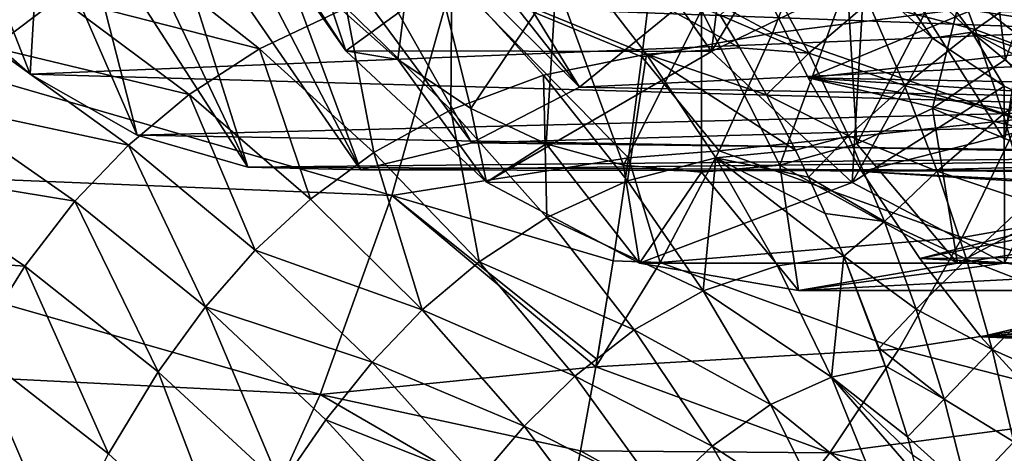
# Model space of a CAD drawing. Header units: metres. Extents: x 26 to 263, y -109 to 109.
# Tile 512 of 656: x 74.56 to 79.77, y 67.94 to 70.23. Entities that reach past the tile are written whole.
import ezdxf

# ---------------------------------------------------------------- set-up
doc = ezdxf.new("R2010")
doc.units = ezdxf.units.M
doc.layers.add('solid_500750', color=7, linetype='CONTINUOUS')

msp = doc.modelspace()

# ---------------------------------------------------------------- linework, layer by layer
at = {"layer": 'solid_500750'}
for points in [[(77.524605, 69.874397, -10.319562), (76.204674, 72.023209, -10.627888), (76.033272, 71.766235, -10.283385)], [(78.062721, 70.314957, -11.088077), (76.204674, 72.023209, -10.627888), (77.524605, 69.874397, -10.319562)], [(77.524605, 69.874397, -10.319562), (76.033272, 71.766235, -10.283385), (75.851929, 71.534424, -9.915483)], [(79.670021, 70.87986, -9.024923), (80.325272, 71.599106, -9.960711), (79.776695, 70.021416, -9.177261)], [(76.954613, 69.579887, -9.505528), (75.851929, 71.534424, -9.915483), (75.663857, 71.331291, -9.528078)], [(77.524605, 69.874397, -10.319562), (75.851929, 71.534424, -9.915483), (76.954613, 69.579887, -9.505528)], [(76.3657, 69.43811, -8.664478), (75.663857, 71.331291, -9.528078), (75.472183, 71.159492, -9.125508)], [(76.954613, 69.579887, -9.505528), (75.663857, 71.331291, -9.528078), (76.3657, 69.43811, -8.664478)], [(78.374481, 71.285576, -1.223623), (77.569717, 70.996696, -0.829229), (78.221596, 70.06398, -1.760215)], [(78.689507, 70.840485, -1.673524), (78.374481, 71.285576, -1.223623), (78.221596, 70.06398, -1.760215)], [(79.771996, 69.596657, 0.418408), (79.114937, 70.640953, 1.356783), (80.061211, 71.171898, 0.096051)], [(76.3657, 69.43811, -8.664478), (75.472183, 71.159492, -9.125508), (75.274864, 71.019905, -8.709389)], [(75.771263, 69.452293, -7.815527), (75.274864, 71.019905, -8.709389), (75.074295, 70.913795, -8.28271)], [(76.3657, 69.43811, -8.664478), (75.274864, 71.019905, -8.709389), (75.771263, 69.452293, -7.815527)], [(75.636452, 71.00341, -2.174735), (75.849075, 70.742226, -3.568043), (76.288719, 70.068008, -3.106269)], [(75.636452, 71.00341, -2.174735), (76.288719, 70.068008, -3.106269), (77.569717, 70.996696, -0.829229)], [(76.288719, 70.068008, -3.106269), (78.221596, 70.06398, -1.760215), (77.569717, 70.996696, -0.829229)], [(75.771263, 69.452293, -7.815527), (75.074295, 70.913795, -8.28271), (74.873642, 70.842117, -7.849058)], [(76.670578, 70.879646, -4.741275), (76.563667, 70.0214, -4.58859), (76.195404, 70.349266, -4.062647)], [(76.670578, 70.879646, -4.741275), (76.949844, 69.76252, -5.140103), (76.563667, 70.0214, -4.58859)], [(76.670578, 70.879646, -4.741275), (77.401199, 70.433289, -5.784706), (76.949844, 69.76252, -5.140103)], [(78.939461, 70.433411, -7.981575), (79.670021, 70.87986, -9.024923), (78.991356, 69.57579, -8.055681)], [(79.670021, 70.87986, -9.024923), (79.390518, 69.762527, -8.625749), (78.991356, 69.57579, -8.055681)], [(79.670021, 70.87986, -9.024923), (79.776695, 70.021416, -9.177261), (79.390518, 69.762527, -8.625749)], [(74.619644, 69.943718, -6.170846), (74.269508, 70.836975, -6.533015), (74.088638, 70.40979, -5.412496)], [(74.619644, 69.943718, -6.170846), (74.671173, 70.805298, -7.410978), (74.269508, 70.836975, -6.533015)], [(75.184799, 69.622116, -6.977971), (74.671173, 70.805298, -7.410978), (74.619644, 69.943718, -6.170846)], [(75.184799, 69.622116, -6.977971), (74.873642, 70.842117, -7.849058), (74.671173, 70.805298, -7.410978)], [(75.771263, 69.452293, -7.815527), (74.873642, 70.842117, -7.849058), (75.184799, 69.622116, -6.977971)], [(78.544884, 70.161514, -16.294117), (77.910591, 70.501678, -16.464836), (78.798073, 70.813858, -16.612574)], [(79.02951, 70.455276, -2.159093), (78.689507, 70.840485, -1.673524), (78.221596, 70.06398, -1.760215)], [(78.544884, 70.161514, -16.294117), (78.798073, 70.813858, -16.612574), (80.125618, 70.362617, -16.306847)], [(78.940239, 70.778885, -1.840162), (79.02951, 70.455276, -2.159093), (79.390755, 70.134171, -2.675011)], [(78.940239, 70.778885, -1.840162), (79.390755, 70.134171, -2.675011), (79.598709, 70.16526, -2.78055)], [(78.940239, 70.778885, -1.840162), (79.598709, 70.16526, -2.78055), (79.28537, 70.585159, -2.07154)], [(79.841797, 70.74292, -0.771013), (80.369865, 70.177391, -1.525097), (74.088638, 70.40979, -5.412496)], [(76.288719, 70.068008, -3.106269), (75.849075, 70.742226, -3.568043), (76.195404, 70.349266, -4.062647)], [(83.957977, 70.178062, -6.649455), (84.48597, 70.743874, -7.403567), (78.062721, 70.314957, -11.088077)], [(76.531601, 69.30204, -15.73609), (71.807152, 69.494118, -15.699696), (72.066811, 70.599411, -16.383806)], [(76.855141, 70.450073, -16.413279), (76.531601, 69.30204, -15.73609), (72.066811, 70.599411, -16.383806)], [(79.455025, 70.61245, 8.203496), (79.0532, 70.322807, 7.83177), (79.617279, 70.180359, 8.264722)], [(79.934082, 70.640968, 1.930367), (79.114937, 70.640953, 1.356783), (79.771996, 69.596657, 0.418408)], [(79.455025, 70.61245, 8.203496), (79.617279, 70.180359, 8.264722), (79.988747, 70.438744, 8.589127)], [(73.666931, 70.552834, 3.940705), (74.424477, 70.084068, 4.169092), (74.773613, 70.349861, 4.514437)], [(75.186119, 70.588661, 4.88243), (74.773613, 70.349861, 4.514437), (75.83316, 70.0774, 5.140702)], [(75.186119, 70.588661, 4.88243), (75.83316, 70.0774, 5.140702), (76.290756, 70.294991, 5.554001)], [(77.473518, 70.574745, 6.559802), (76.850266, 70.47123, 6.034535), (77.87812, 70.050369, 6.756993)], [(77.473518, 70.574745, 6.559802), (77.87812, 70.050369, 6.756993), (78.372917, 70.082504, 7.200346)], [(78.268364, 70.255905, 7.150006), (77.473518, 70.574745, 6.559802), (78.372917, 70.082504, 7.200346)], [(81.298553, 70.025383, -2.193776), (80.575172, 70.588821, -1.160677), (79.28537, 70.585159, -2.07154)], [(81.298553, 70.025383, -2.193776), (79.28537, 70.585159, -2.07154), (80.008698, 70.023354, -3.104559)], [(79.598709, 70.16526, -2.78055), (80.008698, 70.023354, -3.104559), (79.28537, 70.585159, -2.07154)], [(77.910591, 70.501678, -16.464836), (77.85482, 70.036385, -16.220705), (76.855141, 70.450073, -16.413279)], [(78.544884, 70.161514, -16.294117), (77.85482, 70.036385, -16.220705), (77.910591, 70.501678, -16.464836)], [(76.850266, 70.47123, 6.034535), (76.290756, 70.294991, 5.554001), (76.843323, 69.754936, 5.816158)], [(77.783577, 69.500854, -15.908017), (76.531601, 69.30204, -15.73609), (76.855141, 70.450073, -16.413279)], [(76.850266, 70.47123, 6.034535), (76.843323, 69.754936, 5.816158), (77.334846, 69.939026, 6.269927)], [(76.850266, 70.47123, 6.034535), (77.334846, 69.939026, 6.269927), (77.87812, 70.050369, 6.756993)], [(77.85482, 70.036385, -16.220705), (77.783577, 69.500854, -15.908017), (76.855141, 70.450073, -16.413279)], [(79.02951, 70.455276, -2.159093), (78.221596, 70.06398, -1.760215), (78.965324, 69.370903, -2.822369)], [(78.506401, 70.479225, 7.408597), (78.268364, 70.255905, 7.150006), (78.736938, 70.055595, 7.514838)], [(78.472298, 70.453331, 2.274564), (80.654312, 70.347588, 3.698428), (80.589844, 70.133247, 3.431597)], [(78.733124, 69.924568, 1.902066), (78.472298, 70.453331, 2.274564), (80.589844, 70.133247, 3.431597)], [(79.986885, 70.445244, 0.111513), (78.472298, 70.453331, 2.274564), (78.733124, 69.924568, 1.902066)], [(78.506401, 70.479225, 7.408597), (78.736938, 70.055595, 7.514838), (79.0532, 70.322807, 7.83177)], [(80.520119, 69.809532, -0.650032), (79.986885, 70.445244, 0.111513), (78.733124, 69.924568, 1.902066)], [(79.390755, 70.134171, -2.675011), (79.02951, 70.455276, -2.159093), (78.965324, 69.370903, -2.822369)], [(79.988747, 70.438744, 8.589127), (79.617279, 70.180359, 8.264722), (80.108894, 69.996094, 8.626657)], [(80.369865, 70.177391, -1.525097), (74.619644, 69.943718, -6.170846), (74.088638, 70.40979, -5.412496)], [(77.401199, 70.433289, -5.784706), (77.349007, 69.575783, -5.710171), (76.949844, 69.76252, -5.140103)], [(77.401199, 70.433289, -5.784706), (77.757133, 69.46286, -6.293031), (77.349007, 69.575783, -5.710171)], [(77.401199, 70.433289, -5.784706), (78.17028, 70.282059, -6.883068), (77.757133, 69.46286, -6.293031)], [(78.17028, 70.282059, -6.883068), (78.939461, 70.433411, -7.981575), (78.583229, 69.46286, -7.472822)], [(78.939461, 70.433411, -7.981575), (78.991356, 69.57579, -8.055681), (78.583229, 69.46286, -7.472822)], [(74.773613, 70.349861, 4.514437), (74.424477, 70.084068, 4.169092), (75.460045, 69.835922, 4.776151)], [(74.773613, 70.349861, 4.514437), (75.460045, 69.835922, 4.776151), (75.83316, 70.0774, 5.140702)], [(76.288719, 70.068008, -3.106269), (76.195404, 70.349266, -4.062647), (76.563667, 70.0214, -4.58859)], [(78.544884, 70.161514, -16.294117), (80.125618, 70.362617, -16.306847), (79.851387, 69.706207, -15.974603)], [(76.290756, 70.294991, 5.554001), (75.83316, 70.0774, 5.140702), (76.437012, 69.530319, 5.418838)], [(76.290756, 70.294991, 5.554001), (76.437012, 69.530319, 5.418838), (76.843323, 69.754936, 5.816158)], [(83.957977, 70.178062, -6.649455), (78.062721, 70.314957, -11.088077), (77.524605, 69.874397, -10.319562)], [(79.0532, 70.322807, 7.83177), (78.736938, 70.055595, 7.514838), (79.243744, 69.884773, 7.916784)], [(79.0532, 70.322807, 7.83177), (79.243744, 69.884773, 7.916784), (79.617279, 70.180359, 8.264722)], [(78.17028, 70.282059, -6.883068), (78.170181, 69.425003, -6.882926), (77.757133, 69.46286, -6.293031)], [(78.17028, 70.282059, -6.883068), (78.583229, 69.46286, -7.472822), (78.170181, 69.425003, -6.882926)], [(78.736938, 70.055595, 7.514838), (78.268364, 70.255905, 7.150006), (78.372917, 70.082504, 7.200346)], [(79.617279, 70.180359, 8.264722), (79.243744, 69.884773, 7.916784), (79.764763, 69.731705, 8.325445)], [(79.617279, 70.180359, 8.264722), (79.764763, 69.731705, 8.325445), (80.108894, 69.996094, 8.626657)], [(80.369865, 70.177391, -1.525097), (80.940964, 69.763771, -2.340686), (74.619644, 69.943718, -6.170846)], [(83.386955, 69.764244, -5.833937), (83.957977, 70.178062, -6.649455), (77.524605, 69.874397, -10.319562)], [(78.26268, 69.537506, -15.940418), (77.85482, 70.036385, -16.220705), (78.544884, 70.161514, -16.294117)], [(78.26268, 69.537506, -15.940418), (78.544884, 70.161514, -16.294117), (79.851387, 69.706207, -15.974603)], [(78.733124, 69.924568, 1.902066), (80.589844, 70.133247, 3.431597), (80.575966, 69.88929, 3.152431)], [(79.769272, 69.880699, -3.21559), (79.390755, 70.134171, -2.675011), (78.965324, 69.370903, -2.822369)], [(79.598709, 70.16526, -2.78055), (79.390755, 70.134171, -2.675011), (79.769272, 69.880699, -3.21559)], [(79.598709, 70.16526, -2.78055), (79.769272, 69.880699, -3.21559), (80.160927, 69.697647, -3.774933)], [(79.598709, 70.16526, -2.78055), (80.160927, 69.697647, -3.774933), (80.313187, 69.787399, -3.80093)], [(79.598709, 70.16526, -2.78055), (80.313187, 69.787399, -3.80093), (80.008698, 70.023354, -3.104559)], [(74.424477, 70.084068, 4.169092), (74.118881, 69.786568, 3.824532), (75.14048, 69.568916, 4.430021)], [(74.424477, 70.084068, 4.169092), (75.14048, 69.568916, 4.430021), (75.460045, 69.835922, 4.776151)], [(75.83316, 70.0774, 5.140702), (75.460045, 69.835922, 4.776151), (76.101471, 69.283401, 5.062992)], [(75.83316, 70.0774, 5.140702), (76.101471, 69.283401, 5.062992), (76.437012, 69.530319, 5.418838)], [(78.513283, 69.834625, 7.269977), (78.372917, 70.082504, 7.200346), (77.87812, 70.050369, 6.756993)], [(78.736938, 70.055595, 7.514838), (78.372917, 70.082504, 7.200346), (78.513283, 69.834625, 7.269977)], [(76.288719, 70.068008, -3.106269), (76.563667, 70.0214, -4.58859), (77.033379, 69.372734, -4.169744)], [(76.288719, 70.068008, -3.106269), (77.033379, 69.372734, -4.169744), (78.221596, 70.06398, -1.760215)], [(77.033379, 69.372734, -4.169744), (78.965324, 69.370903, -2.822369), (78.221596, 70.06398, -1.760215)], [(77.87812, 70.050369, 6.756993), (77.334846, 69.939026, 6.269927), (77.778328, 69.380173, 6.510848)], [(77.87812, 70.050369, 6.756993), (77.778328, 69.380173, 6.510848), (78.244667, 69.501472, 6.953362)], [(78.26268, 69.537506, -15.940418), (77.783577, 69.500854, -15.908017), (77.85482, 70.036385, -16.220705)], [(77.87812, 70.050369, 6.756993), (78.244667, 69.501472, 6.953362), (78.666115, 69.541603, 7.348927)], [(78.513283, 69.834625, 7.269977), (77.87812, 70.050369, 6.756993), (78.666115, 69.541603, 7.348927)], [(78.736938, 70.055595, 7.514838), (78.513283, 69.834625, 7.269977), (78.947372, 69.616898, 7.618225)], [(78.736938, 70.055595, 7.514838), (78.947372, 69.616898, 7.618225), (79.243744, 69.884773, 7.916784)], [(77.033379, 69.372734, -4.169744), (76.563667, 70.0214, -4.58859), (76.949844, 69.76252, -5.140103)], [(80.330948, 69.372757, -8.879163), (79.390518, 69.762527, -8.625749), (79.776695, 70.021416, -9.177261)], [(80.108894, 69.996094, 8.626657), (79.764763, 69.731705, 8.325445), (80.216507, 69.537544, 8.665787)], [(80.940964, 69.763771, -2.340686), (75.184799, 69.622116, -6.977971), (74.619644, 69.943718, -6.170846)], [(77.334846, 69.939026, 6.269927), (76.843323, 69.754936, 5.816158), (77.351631, 69.185844, 6.090194)], [(77.334846, 69.939026, 6.269927), (77.351631, 69.185844, 6.090194), (77.778328, 69.380173, 6.510848)], [(78.733124, 69.924568, 1.902066), (80.575966, 69.88929, 3.152431), (80.616997, 69.626709, 2.868759)], [(78.733124, 69.924568, 1.902066), (80.616997, 69.626709, 2.868759), (80.663719, 69.472069, 2.705545)], [(79.017876, 69.428841, 1.495399), (78.733124, 69.924568, 1.902066), (80.663719, 69.472069, 2.705545)], [(80.520119, 69.809532, -0.650032), (78.733124, 69.924568, 1.902066), (79.017876, 69.428841, 1.495399)], [(83.386955, 69.764244, -5.833937), (77.524605, 69.874397, -10.319562), (76.954613, 69.579887, -9.505528)], [(79.243744, 69.884773, 7.916784), (78.947372, 69.616898, 7.618225), (79.416496, 69.431694, 8.000225)], [(79.769272, 69.880699, -3.21559), (78.965324, 69.370903, -2.822369), (79.772316, 68.944107, -3.974874)], [(79.243744, 69.884773, 7.916784), (79.416496, 69.431694, 8.000225), (79.764763, 69.731705, 8.325445)], [(80.160927, 69.697647, -3.774933), (79.769272, 69.880699, -3.21559), (79.772316, 68.944107, -3.974874)], [(75.460045, 69.835922, 4.776151), (75.14048, 69.568916, 4.430021), (75.809837, 69.012527, 4.72081)], [(75.460045, 69.835922, 4.776151), (75.809837, 69.012527, 4.72081), (76.101471, 69.283401, 5.062992)], [(78.947372, 69.616898, 7.618225), (78.513283, 69.834625, 7.269977), (78.666115, 69.541603, 7.348927)], [(74.118881, 69.786568, 3.824532), (73.838058, 69.440254, 3.452296), (74.856865, 69.271835, 4.081513)], [(74.118881, 69.786568, 3.824532), (74.856865, 69.271835, 4.081513), (75.14048, 69.568916, 4.430021)], [(80.940964, 69.763771, -2.340686), (81.543594, 69.510498, -3.201339), (75.184799, 69.622116, -6.977971)], [(77.033379, 69.372734, -4.169744), (76.949844, 69.76252, -5.140103), (77.349007, 69.575783, -5.710171)], [(82.784386, 69.510742, -4.973381), (83.386955, 69.764244, -5.833937), (76.954613, 69.579887, -9.505528)], [(79.522758, 68.944588, -7.724951), (78.991356, 69.57579, -8.055681), (79.390518, 69.762527, -8.625749)], [(81.098328, 69.322395, -1.475792), (80.520119, 69.809532, -0.650032), (79.017876, 69.428841, 1.495399)], [(79.522758, 68.944588, -7.724951), (79.390518, 69.762527, -8.625749), (80.330948, 69.372757, -8.879163)], [(76.843323, 69.754936, 5.816158), (76.437012, 69.530319, 5.418838), (76.993797, 68.951805, 5.714559)], [(76.843323, 69.754936, 5.816158), (76.993797, 68.951805, 5.714559), (77.351631, 69.185844, 6.090194)], [(79.764763, 69.731705, 8.325445), (79.416496, 69.431694, 8.000225), (79.89682, 69.268463, 8.386372)], [(79.764763, 69.731705, 8.325445), (79.89682, 69.268463, 8.386372), (80.216507, 69.537544, 8.665787)], [(78.26268, 69.537506, -15.940418), (79.851387, 69.706207, -15.974603), (79.547134, 69.080208, -15.608852)], [(79.547134, 69.080208, -15.608852), (79.851387, 69.706207, -15.974603), (81.166954, 69.3638, -15.594807)], [(81.543594, 69.510498, -3.201339), (75.771263, 69.452293, -7.815527), (75.184799, 69.622116, -6.977971)], [(78.947372, 69.616898, 7.618225), (78.666115, 69.541603, 7.348927), (78.735268, 69.399727, 7.385909)], [(78.947372, 69.616898, 7.618225), (78.735268, 69.399727, 7.385909), (79.137085, 69.164558, 7.718798)], [(78.947372, 69.616898, 7.618225), (79.137085, 69.164558, 7.718798), (79.416496, 69.431694, 8.000225)], [(75.14048, 69.568916, 4.430021), (74.856865, 69.271835, 4.081513), (75.546677, 68.71328, 4.372739)], [(75.14048, 69.568916, 4.430021), (75.546677, 68.71328, 4.372739), (75.809837, 69.012527, 4.72081)], [(82.784386, 69.510742, -4.973381), (76.954613, 69.579887, -9.505528), (76.3657, 69.43811, -8.664478)], [(77.033379, 69.372734, -4.169744), (77.349007, 69.575783, -5.710171), (77.841568, 68.944572, -5.323959)], [(77.841568, 68.944572, -5.323959), (77.349007, 69.575783, -5.710171), (77.757133, 69.46286, -6.293031)], [(79.522758, 68.944588, -7.724951), (78.583229, 69.46286, -7.472822), (78.991356, 69.57579, -8.055681)], [(81.543594, 69.510498, -3.201339), (82.164001, 69.425003, -4.087391), (75.771263, 69.452293, -7.815527)], [(76.437012, 69.530319, 5.418838), (76.101471, 69.283401, 5.062992), (76.693398, 68.69709, 5.372409)], [(82.164001, 69.425003, -4.087391), (82.784386, 69.510742, -4.973381), (76.3657, 69.43811, -8.664478)], [(76.437012, 69.530319, 5.418838), (76.693398, 68.69709, 5.372409), (76.993797, 68.951805, 5.714559)], [(78.244667, 69.501472, 6.953362), (77.778328, 69.380173, 6.510848), (78.178688, 68.798073, 6.755583)], [(77.951553, 68.947067, -15.554509), (77.783577, 69.500854, -15.908017), (78.26268, 69.537506, -15.940418)], [(77.951553, 68.947067, -15.554509), (78.26268, 69.537506, -15.940418), (79.547134, 69.080208, -15.608852)], [(78.244667, 69.501472, 6.953362), (78.178688, 68.798073, 6.755583), (78.571571, 68.930923, 7.147757)], [(78.735268, 69.399727, 7.385909), (78.666115, 69.541603, 7.348927), (78.244667, 69.501472, 6.953362)], [(78.244667, 69.501472, 6.953362), (78.571571, 68.930923, 7.147757), (78.92218, 68.980408, 7.490746)], [(78.824013, 69.207756, 7.434715), (78.244667, 69.501472, 6.953362), (78.92218, 68.980408, 7.490746)], [(78.824013, 69.207756, 7.434715), (78.735268, 69.399727, 7.385909), (78.244667, 69.501472, 6.953362)], [(76.152534, 68.249123, -14.943918), (71.503403, 68.481758, -14.900579), (71.807152, 69.494118, -15.699696)], [(76.531601, 69.30204, -15.73609), (76.152534, 68.249123, -14.943918), (71.807152, 69.494118, -15.699696)], [(82.164001, 69.425003, -4.087391), (76.3657, 69.43811, -8.664478), (75.771263, 69.452293, -7.815527)], [(77.783577, 69.500854, -15.908017), (77.702858, 68.955894, -15.551634), (76.531601, 69.30204, -15.73609)], [(77.951553, 68.947067, -15.554509), (77.702858, 68.955894, -15.551634), (77.783577, 69.500854, -15.908017)], [(77.841568, 68.944572, -5.323959), (77.757133, 69.46286, -6.293031), (78.170181, 69.425003, -6.882926)], [(78.682159, 68.800003, -6.524455), (78.170181, 69.425003, -6.882926), (78.583229, 69.46286, -7.472822)], [(78.682159, 68.800003, -6.524455), (78.583229, 69.46286, -7.472822), (79.522758, 68.944588, -7.724951)], [(79.017876, 69.428841, 1.495399), (80.663719, 69.472069, 2.705545), (80.721535, 69.323898, 2.549219)], [(73.838058, 69.440254, 3.452296), (73.555962, 69.000023, 2.99678), (74.592003, 68.927849, 3.702514)], [(73.838058, 69.440254, 3.452296), (74.592003, 68.927849, 3.702514), (74.856865, 69.271835, 4.081513)], [(77.841568, 68.944572, -5.323959), (78.170181, 69.425003, -6.882926), (78.682159, 68.800003, -6.524455)], [(79.137085, 69.164558, 7.718798), (78.735268, 69.399727, 7.385909), (78.824013, 69.207756, 7.434715)], [(79.323875, 68.969513, 1.05838), (79.017876, 69.428841, 1.495399), (80.721535, 69.323898, 2.549219)], [(81.098328, 69.322395, -1.475792), (79.017876, 69.428841, 1.495399), (79.323875, 68.969513, 1.05838)], [(79.416496, 69.431694, 8.000225), (79.137085, 69.164558, 7.718798), (79.570808, 68.965286, 8.082486)], [(79.416496, 69.431694, 8.000225), (79.570808, 68.965286, 8.082486), (79.89682, 69.268463, 8.386372)], [(77.033379, 69.372734, -4.169744), (77.841568, 68.944572, -5.323959), (78.965324, 69.370903, -2.822369)], [(77.778328, 69.380173, 6.510848), (77.351631, 69.185844, 6.090194), (78.178688, 68.798073, 6.755583)], [(77.841568, 68.944572, -5.323959), (79.772316, 68.944107, -3.974874), (78.965324, 69.370903, -2.822369)], [(79.522758, 68.944588, -7.724951), (80.330948, 69.372757, -8.879163), (82.257797, 69.370903, -7.524508)], [(79.522758, 68.944588, -7.724951), (82.257797, 69.370903, -7.524508), (81.450806, 68.944107, -6.372004)], [(79.547134, 69.080208, -15.608852), (81.166954, 69.3638, -15.594807), (80.848007, 68.743614, -15.228952)], [(77.610641, 68.395721, -15.140205), (76.152534, 68.249123, -14.943918), (76.531601, 69.30204, -15.73609)], [(77.6175, 68.43544, -15.171018), (77.610641, 68.395721, -15.140205), (76.531601, 69.30204, -15.73609)], [(77.702858, 68.955894, -15.551634), (77.6175, 68.43544, -15.171018), (76.531601, 69.30204, -15.73609)], [(79.323875, 68.969513, 1.05838), (80.721535, 69.323898, 2.549219), (81.026169, 68.882004, 2.11415)], [(81.713135, 68.990105, -2.353827), (81.098328, 69.322395, -1.475792), (79.323875, 68.969513, 1.05838)], [(74.856865, 69.271835, 4.081513), (74.592003, 68.927849, 3.702514), (75.296227, 68.36908, 3.991265)], [(74.856865, 69.271835, 4.081513), (75.296227, 68.36908, 3.991265), (75.546677, 68.71328, 4.372739)], [(76.101471, 69.283401, 5.062992), (75.809837, 69.012527, 4.72081), (76.693398, 68.69709, 5.372409)], [(79.89682, 69.268463, 8.386372), (79.570808, 68.965286, 8.082486), (80.012802, 68.792625, 8.448185)], [(79.137085, 69.164558, 7.718798), (78.824013, 69.207756, 7.434715), (78.92218, 68.980408, 7.490746)], [(77.351631, 69.185844, 6.090194), (76.993797, 68.951805, 5.714559), (77.813141, 68.591652, 6.373854)], [(77.351631, 69.185844, 6.090194), (77.813141, 68.591652, 6.373854), (78.178688, 68.798073, 6.755583)], [(79.137085, 69.164558, 7.718798), (78.92218, 68.980408, 7.490746), (79.305458, 68.700058, 7.816608)], [(79.137085, 69.164558, 7.718798), (79.305458, 68.700058, 7.816608), (79.570808, 68.965286, 8.082486)], [(77.951553, 68.947067, -15.554509), (79.547134, 69.080208, -15.608852), (79.212791, 68.489487, -15.212724)], [(79.212791, 68.489487, -15.212724), (79.547134, 69.080208, -15.608852), (80.848007, 68.743614, -15.228952)], [(73.555962, 69.000023, 2.99678), (74.32103, 68.492477, 3.236952), (74.592003, 68.927849, 3.702514)], [(75.809837, 69.012527, 4.72081), (75.546677, 68.71328, 4.372739), (76.427483, 68.420052, 5.038704)], [(75.809837, 69.012527, 4.72081), (76.427483, 68.420052, 5.038704), (76.693398, 68.69709, 5.372409)], [(82.352966, 68.821602, -3.267608), (81.713135, 68.990105, -2.353827), (79.323875, 68.969513, 1.05838)], [(76.993797, 68.951805, 5.714559), (76.693398, 68.69709, 5.372409), (77.500412, 68.346275, 6.025173)], [(76.993797, 68.951805, 5.714559), (77.500412, 68.346275, 6.025173), (77.813141, 68.591652, 6.373854)], [(77.702858, 68.955894, -15.551634), (77.610641, 68.395721, -15.140205), (77.6175, 68.43544, -15.171018)], [(77.951553, 68.947067, -15.554509), (77.610641, 68.395721, -15.140205), (77.702858, 68.955894, -15.551634)], [(77.951553, 68.947067, -15.554509), (79.212791, 68.489487, -15.212724), (77.610641, 68.395721, -15.140205)], [(77.841568, 68.944572, -5.323959), (78.682159, 68.800003, -6.524455), (79.772316, 68.944107, -3.974874)], [(78.571571, 68.930923, 7.147757), (78.178688, 68.798073, 6.755583), (78.857704, 68.341743, 7.33899)], [(78.92218, 68.980408, 7.490746), (78.571571, 68.930923, 7.147757), (78.857704, 68.341743, 7.33899)], [(78.682159, 68.800003, -6.524455), (79.522758, 68.944588, -7.724951), (81.450806, 68.944107, -6.372004)], [(78.682159, 68.800003, -6.524455), (80.611565, 68.800003, -5.173439), (79.772316, 68.944107, -3.974874)], [(78.682159, 68.800003, -6.524455), (81.450806, 68.944107, -6.372004), (80.611565, 68.800003, -5.173439)], [(78.92218, 68.980408, 7.490746), (78.857704, 68.341743, 7.33899), (79.140068, 68.401566, 7.625238)], [(79.108177, 68.494232, 7.604465), (78.92218, 68.980408, 7.490746), (79.140068, 68.401566, 7.625238)], [(79.305458, 68.700058, 7.816608), (78.92218, 68.980408, 7.490746), (79.108177, 68.494232, 7.604465)], [(79.570808, 68.965286, 8.082486), (79.305458, 68.700058, 7.816608), (79.706039, 68.487251, 8.163941)], [(79.646156, 68.554291, 0.598125), (79.323875, 68.969513, 1.05838), (81.026169, 68.882004, 2.11415)], [(82.352966, 68.821602, -3.267608), (79.323875, 68.969513, 1.05838), (79.646156, 68.554291, 0.598125)], [(79.570808, 68.965286, 8.082486), (79.706039, 68.487251, 8.163941), (80.012802, 68.792625, 8.448185)], [(86.027145, 68.969513, -8.514874), (79.646156, 68.554291, 0.598125), (85.704872, 68.554291, -8.054618)], [(82.998756, 68.821693, -4.189892), (79.646156, 68.554291, 0.598125), (86.027145, 68.969513, -8.514874)], [(74.592003, 68.927849, 3.702514), (74.32103, 68.492477, 3.236952), (75.034668, 67.93586, 3.520289)], [(74.592003, 68.927849, 3.702514), (75.034668, 67.93586, 3.520289), (75.296227, 68.36908, 3.991265)], [(79.646156, 68.554291, 0.598125), (81.026169, 68.882004, 2.11415), (81.345131, 68.483421, 1.658631)], [(78.178688, 68.798073, 6.755583), (77.813141, 68.591652, 6.373854), (78.5345, 68.196205, 7.002223)], [(78.178688, 68.798073, 6.755583), (78.5345, 68.196205, 7.002223), (78.857704, 68.341743, 7.33899)], [(82.998756, 68.821693, -4.189892), (82.352966, 68.821602, -3.267608), (79.646156, 68.554291, 0.598125)], [(80.012802, 68.792625, 8.448185), (79.706039, 68.487251, 8.163941), (80.112099, 68.306465, 8.511152)], [(79.212791, 68.489487, -15.212724), (80.848007, 68.743614, -15.228952), (80.498207, 68.158653, -14.835162)], [(75.546677, 68.71328, 4.372739), (75.296227, 68.36908, 3.991265), (75.944572, 67.769684, 4.315518)], [(75.546677, 68.71328, 4.372739), (75.944572, 67.769684, 4.315518), (76.182678, 68.116371, 4.695298)], [(75.546677, 68.71328, 4.372739), (76.182678, 68.116371, 4.695298), (76.427483, 68.420052, 5.038704)], [(76.693398, 68.69709, 5.372409), (76.427483, 68.420052, 5.038704), (77.232162, 68.081863, 5.701386)], [(76.693398, 68.69709, 5.372409), (77.232162, 68.081863, 5.701386), (77.500412, 68.346275, 6.025173)], [(79.305458, 68.700058, 7.816608), (79.108177, 68.494232, 7.604465), (79.451889, 68.224892, 7.911698)], [(79.305458, 68.700058, 7.816608), (79.451889, 68.224892, 7.911698), (79.706039, 68.487251, 8.163941)], [(77.813141, 68.591652, 6.373854), (77.500412, 68.346275, 6.025173), (78.22596, 67.976341, 6.664556)], [(77.813141, 68.591652, 6.373854), (78.22596, 67.976341, 6.664556), (78.5345, 68.196205, 7.002223)], [(79.986229, 68.182343, 0.112451), (79.646156, 68.554291, 0.598125), (81.345131, 68.483421, 1.658631)], [(85.704872, 68.554291, -8.054618), (79.646156, 68.554291, 0.598125), (79.986229, 68.182343, 0.112451)], [(75.722427, 67.306541, -14.046724), (71.159149, 67.577042, -13.99646), (71.503403, 68.481758, -14.900579)], [(76.152534, 68.249123, -14.943918), (75.722427, 67.306541, -14.046724), (71.503403, 68.481758, -14.900579)], [(74.32103, 68.492477, 3.236952), (74.057632, 67.982712, 2.685697), (74.776123, 67.430771, 2.961457)], [(74.32103, 68.492477, 3.236952), (74.776123, 67.430771, 2.961457), (75.034668, 67.93586, 3.520289)], [(78.847649, 67.94117, -14.791883), (77.610641, 68.395721, -15.140205), (79.212791, 68.489487, -15.212724)], [(78.847649, 67.94117, -14.791883), (79.212791, 68.489487, -15.212724), (80.498207, 68.158653, -14.835162)], [(79.451889, 68.224892, 7.911698), (79.108177, 68.494232, 7.604465), (79.140068, 68.401566, 7.625238)], [(79.706039, 68.487251, 8.163941), (79.451889, 68.224892, 7.911698), (79.821632, 67.999512, 8.244688)], [(79.706039, 68.487251, 8.163941), (79.821632, 67.999512, 8.244688), (80.112099, 68.306465, 8.511152)], [(76.427483, 68.420052, 5.038704), (76.182678, 68.116371, 4.695298), (76.989227, 67.796745, 5.380446)], [(76.427483, 68.420052, 5.038704), (76.989227, 67.796745, 5.380446), (77.232162, 68.081863, 5.701386)], [(75.296227, 68.36908, 3.991265), (75.034668, 67.93586, 3.520289), (75.69017, 67.336235, 3.843636)], [(75.296227, 68.36908, 3.991265), (75.69017, 67.336235, 3.843636), (75.944572, 67.769684, 4.315518)], [(77.610641, 68.395721, -15.140205), (77.530525, 67.951378, -14.776813), (76.152534, 68.249123, -14.943918)], [(78.847649, 67.94117, -14.791883), (77.530525, 67.951378, -14.776813), (77.610641, 68.395721, -15.140205)], [(79.258072, 68.026291, 7.706532), (79.140068, 68.401566, 7.625238), (78.857704, 68.341743, 7.33899)], [(79.451889, 68.224892, 7.911698), (79.140068, 68.401566, 7.625238), (79.258072, 68.026291, 7.706532)], [(77.500412, 68.346275, 6.025173), (77.232162, 68.081863, 5.701386), (77.95446, 67.718231, 6.347577)], [(77.500412, 68.346275, 6.025173), (77.95446, 67.718231, 6.347577), (78.22596, 67.976341, 6.664556)], [(78.857704, 68.341743, 7.33899), (78.5345, 68.196205, 7.002223), (79.101944, 67.736946, 7.525841)], [(78.857704, 68.341743, 7.33899), (79.101944, 67.736946, 7.525841), (79.318771, 67.807739, 7.751845)], [(79.285187, 67.931236, 7.726421), (78.857704, 68.341743, 7.33899), (79.318771, 67.807739, 7.751845)], [(79.285187, 67.931236, 7.726421), (79.258072, 68.026291, 7.706532), (78.857704, 68.341743, 7.33899)], [(77.442986, 67.501366, -14.370229), (75.722427, 67.306541, -14.046724), (76.152534, 68.249123, -14.943918)], [(77.530525, 67.951378, -14.776813), (77.442986, 67.501366, -14.370229), (76.152534, 68.249123, -14.943918)], [(79.451889, 68.224892, 7.911698), (79.258072, 68.026291, 7.706532), (79.575844, 67.740662, 8.003961)], [(79.451889, 68.224892, 7.911698), (79.575844, 67.740662, 8.003961), (79.821632, 67.999512, 8.244688)], [(78.5345, 68.196205, 7.002223), (78.22596, 67.976341, 6.664556), (78.844337, 67.578033, 7.248814)], [(78.5345, 68.196205, 7.002223), (78.844337, 67.578033, 7.248814), (79.101944, 67.736946, 7.525841)], [(78.847649, 67.94117, -14.791883), (80.498207, 68.158653, -14.835162), (80.116516, 67.614998, -14.418743)], [(76.182678, 68.116371, 4.695298), (75.944572, 67.769684, 4.315518), (76.760208, 67.48671, 5.04576)], [(76.182678, 68.116371, 4.695298), (76.760208, 67.48671, 5.04576), (76.989227, 67.796745, 5.380446)], [(77.232162, 68.081863, 5.701386), (76.989227, 67.796745, 5.380446), (77.714912, 67.442657, 6.046441)], [(77.232162, 68.081863, 5.701386), (77.714912, 67.442657, 6.046441), (77.95446, 67.718231, 6.347577)], [(79.575844, 67.740662, 8.003961), (79.258072, 68.026291, 7.706532), (79.285187, 67.931236, 7.726421)], [(79.821632, 67.999512, 8.244688), (79.575844, 67.740662, 8.003961), (79.917068, 67.504166, 8.324504)], [(74.057632, 67.982712, 2.685697), (73.849403, 67.541389, 2.184231), (74.571869, 66.993736, 2.453118)], [(74.057632, 67.982712, 2.685697), (74.571869, 66.993736, 2.453118), (74.776123, 67.430771, 2.961457)], [(78.453178, 67.438843, -14.350323), (77.442986, 67.501366, -14.370229), (77.530525, 67.951378, -14.776813)], [(78.453178, 67.438843, -14.350323), (77.530525, 67.951378, -14.776813), (78.847649, 67.94117, -14.791883)], [(78.22596, 67.976341, 6.664556), (77.95446, 67.718231, 6.347577), (78.588203, 67.343903, 6.959686)], [(78.22596, 67.976341, 6.664556), (78.588203, 67.343903, 6.959686), (78.844337, 67.578033, 7.248814)], [(78.453178, 67.438843, -14.350323), (78.847649, 67.94117, -14.791883), (80.116516, 67.614998, -14.418743)]]:
    msp.add_3dface(points, dxfattribs=at)

doc.saveas('drawing.dxf')
